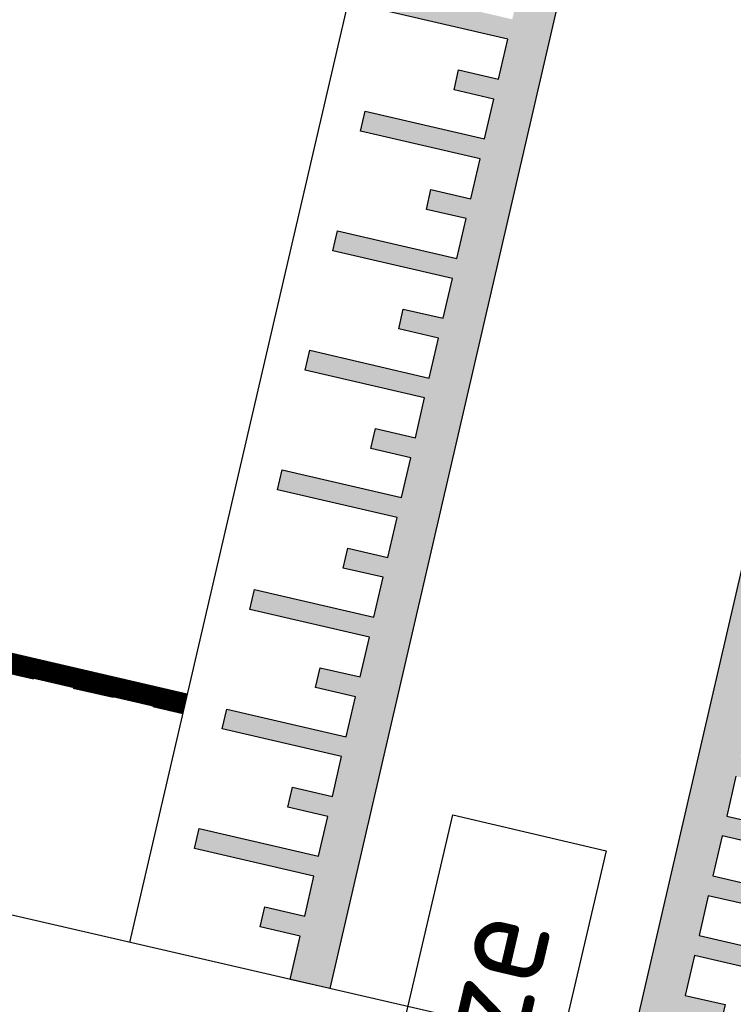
# Model space of a CAD drawing. Header units: metres. Extents: x 116958 to 118326, y 475500 to 477904.
# Tile 833 of 1001: x 117658.34 to 117661.83, y 476734.82 to 476739.63. Entities that reach past the tile are written whole.
import ezdxf

# ---------------------------------------------------------------- set-up
doc = ezdxf.new("R2010")
doc.units = ezdxf.units.M
doc.header["$LTSCALE"] = 0.2
doc.linetypes.add('200-1-1', pattern=[10, 5, -5])
doc.linetypes.add('MATGRENS', pattern=[2, 1, -1])
for name, color, linetype in [('N-WE-IE-MEUBILAIR_WEGMEUBILAIR_VERKEERSBORD-G', 7, 'Continuous'), ('N-WE-VH-DREMPEL_ASFALT-S', 3, 'Continuous'), ('N-WE-VH-MATERIAALGRENS-G', 251, 'MATGRENS'), ('N-WE-VH-VERHARDING_KANT_ASFALT-G', 251, 'Continuous'), ('N-WE-VW-MARKERING_LANGS_STREEP_100_100_010-G', 1, '200-1-1')]:
    doc.layers.add(name, color=color, linetype=linetype)
doc.styles.get("Standard").update_dxf_attribs({"font": 'isocp.shx'})

msp = doc.modelspace()

# ---------------------------------------------------------------- hatches: boundary and pattern name
at = {"layer": 'N-WE-VH-DREMPEL_ASFALT-S'}
for points in [[(117660.4586, 476738.3657), (117660.4135, 476738.1709), (117660.2186, 476738.216), (117660.1961, 476738.1186), (117660.3909, 476738.0735), (117660.3458, 476737.8786), (117659.7613, 476738.014), (117659.7387, 476737.9165), (117660.3232, 476737.7812), (117660.2781, 476737.5864), (117660.0833, 476737.6315), (117660.0607, 476737.534), (117660.2556, 476737.4889), (117660.2105, 476737.2941), (117659.6259, 476737.4294), (117659.6034, 476737.332), (117660.1879, 476737.1967), (117660.1428, 476737.0018), (117659.9479, 476737.0469), (117659.9254, 476736.9495), (117660.1202, 476736.9044), (117660.0751, 476736.7096), (117659.4906, 476736.8449), (117659.468, 476736.7475), (117660.0526, 476736.6121), (117660.0075, 476736.4173), (117659.8126, 476736.4624), (117659.7901, 476736.365), (117659.9849, 476736.3199), (117659.9398, 476736.125), (117659.3553, 476736.2603), (117659.3327, 476736.1629), (117659.9172, 476736.0276), (117659.8721, 476735.8327), (117659.6773, 476735.8779), (117659.6547, 476735.7804), (117659.8496, 476735.7353), (117659.8045, 476735.5405), (117659.2199, 476735.6758), (117659.1974, 476735.5784), (117659.7819, 476735.4431), (117659.7368, 476735.2482), (117659.5419, 476735.2933), (117659.5194, 476735.1959), (117659.7142, 476735.1508), (117659.6651, 476734.9386), (117659.86, 476734.8935), (117661.3567, 476741.3582), (117661.1853, 476741.5048), (117661.1578, 476741.3859), (117660.5733, 476741.5212), (117660.5507, 476741.4238), (117661.1352, 476741.2884), (117661.0901, 476741.0936), (117660.8953, 476741.1387), (117660.8727, 476741.0413), (117661.0676, 476740.9962), (117661.0225, 476740.8013), (117660.4379, 476740.9367), (117660.4154, 476740.8392), (117660.9999, 476740.7039), (117660.9548, 476740.509), (117660.76, 476740.5542), (117660.7374, 476740.4567), (117660.9322, 476740.4116), (117660.8871, 476740.2168), (117660.3026, 476740.3521), (117660.28, 476740.2547), (117660.8646, 476740.1194), (117660.8195, 476739.9245), (117660.6246, 476739.9696), (117660.6021, 476739.8722), (117660.7969, 476739.8271), (117660.7518, 476739.6322), (117660.1673, 476739.7676), (117660.1447, 476739.6702), (117660.7292, 476739.5348), (117660.6841, 476739.34), (117660.4893, 476739.3851), (117660.4667, 476739.2877), (117660.6616, 476739.2425), (117660.6165, 476739.0477), (117660.0319, 476739.183), (117660.0094, 476739.0856), (117660.5939, 476738.9503), (117660.5488, 476738.7554), (117660.3539, 476738.8005), (117660.3314, 476738.7031), (117660.5262, 476738.658), (117660.4811, 476738.4632), (117659.8966, 476738.5985), (117659.874, 476738.5011)], [(117661.3216, 476734.5565), (117662.6422, 476740.2606), (117662.8152, 476740.1211), (117662.7477, 476739.8293), (117663.3322, 476739.6939), (117663.3097, 476739.5965), (117662.7251, 476739.7318), (117662.68, 476739.537), (117662.8748, 476739.4919), (117662.8523, 476739.3945), (117662.6574, 476739.4396), (117662.6123, 476739.2447), (117663.1969, 476739.1094), (117663.1743, 476739.012), (117662.5898, 476739.1473), (117662.5447, 476738.9524), (117662.7395, 476738.9073), (117662.717, 476738.8099), (117662.5221, 476738.855), (117662.477, 476738.6602), (117663.0615, 476738.5248), (117663.039, 476738.4274), (117662.4544, 476738.5628), (117662.4093, 476738.3679), (117662.6042, 476738.3228), (117662.5816, 476738.2254), (117662.3868, 476738.2705), (117662.3417, 476738.0756), (117662.9262, 476737.9403), (117662.9036, 476737.8429), (117662.3191, 476737.9782), (117662.274, 476737.7834), (117662.4688, 476737.7383), (117662.4463, 476737.6408), (117662.2514, 476737.6859), (117662.2063, 476737.4911), (117662.7909, 476737.3558), (117662.7683, 476737.2583), (117662.1838, 476737.3937), (117662.1387, 476737.1988), (117662.3335, 476737.1537), (117662.311, 476737.0563), (117662.1161, 476737.1014), (117662.071, 476736.9066), (117662.6555, 476736.7712), (117662.633, 476736.6738), (117662.0484, 476736.8091), (117662.0033, 476736.6143), (117662.1982, 476736.5692), (117662.1756, 476736.4718), (117661.9808, 476736.5169), (117661.9357, 476736.322), (117662.5202, 476736.1867), (117662.4976, 476736.0893), (117661.9131, 476736.2246), (117661.868, 476736.0298), (117662.0628, 476735.9846), (117662.0403, 476735.8872), (117661.8454, 476735.9323), (117661.8003, 476735.7375), (117662.3849, 476735.6022), (117662.3623, 476735.5047), (117661.7778, 476735.6401), (117661.7327, 476735.4452), (117661.9275, 476735.4001), (117661.9049, 476735.3027), (117661.7101, 476735.3478), (117661.665, 476735.153), (117662.2495, 476735.0176), (117662.227, 476734.9202), (117661.6424, 476735.0555), (117661.5973, 476734.8607), (117661.7922, 476734.8156), (117661.7696, 476734.7181), (117661.5748, 476734.7633), (117661.5165, 476734.5114)]]:
    msp.add_hatch(color=8, dxfattribs=at).paths.add_polyline_path(points)

# ---------------------------------------------------------------- linework, layer by layer
at = {"layer": 'N-WE-IE-MEUBILAIR_WEGMEUBILAIR_VERKEERSBORD-G'}
msp.add_lwpolyline([(117659.8756, 476733.2426), (117660.4606, 476735.7438), (117661.2103, 476735.5676), (117660.6253, 476733.0665)], close=True, dxfattribs=at)
at = {"layer": 'N-WE-VH-DREMPEL_ASFALT-S', "flags": 128}
for points in [[(117660.4999, 476742.0911), (117658.8804, 476735.1194)], [(117661.3567, 476741.3582), (117659.86, 476734.8935), (117659.6651, 476734.9386), (117659.7142, 476735.1508), (117659.5194, 476735.1959), (117659.5419, 476735.2933), (117659.7368, 476735.2482), (117659.7819, 476735.4431), (117659.1974, 476735.5784), (117659.2199, 476735.6758), (117659.8045, 476735.5405), (117659.8496, 476735.7353), (117659.6547, 476735.7804), (117659.6773, 476735.8779), (117659.8721, 476735.8327), (117659.9172, 476736.0276), (117659.3327, 476736.1629), (117659.3553, 476736.2603), (117659.9398, 476736.125), (117659.9849, 476736.3199), (117659.7901, 476736.365), (117659.8126, 476736.4624), (117660.0075, 476736.4173), (117660.0526, 476736.6121), (117659.468, 476736.7475), (117659.4906, 476736.8449), (117660.0751, 476736.7096), (117660.1202, 476736.9044), (117659.9254, 476736.9495), (117659.9479, 476737.0469), (117660.1428, 476737.0018), (117660.1879, 476737.1967), (117659.6034, 476737.332), (117659.6259, 476737.4294), (117660.2105, 476737.2941), (117660.2556, 476737.4889), (117660.0607, 476737.534), (117660.0833, 476737.6315), (117660.2781, 476737.5864), (117660.3232, 476737.7812), (117659.7387, 476737.9165), (117659.7613, 476738.014), (117660.3458, 476737.8786), (117660.3909, 476738.0735), (117660.1961, 476738.1186), (117660.2186, 476738.216), (117660.4135, 476738.1709), (117660.4586, 476738.3657), (117659.874, 476738.5011), (117659.8966, 476738.5985), (117660.4811, 476738.4632), (117660.5262, 476738.658), (117660.3314, 476738.7031), (117660.3539, 476738.8005), (117660.5488, 476738.7554), (117660.5939, 476738.9503), (117660.0094, 476739.0856), (117660.0319, 476739.183), (117660.6165, 476739.0477), (117660.6616, 476739.2425), (117660.4667, 476739.2877), (117660.4893, 476739.3851), (117660.6841, 476739.34), (117660.7292, 476739.5348), (117660.1447, 476739.6702)], [(117662.227, 476734.9202), (117661.6424, 476735.0555), (117661.5973, 476734.8607), (117661.7922, 476734.8156), (117661.7696, 476734.7181), (117661.5748, 476734.7633), (117661.5165, 476734.5114), (117661.3216, 476734.5565), (117662.6422, 476740.2606)], [(117661.8454, 476735.9323), (117661.8003, 476735.7375), (117662.3849, 476735.6022)], [(117662.3623, 476735.5047), (117661.7778, 476735.6401), (117661.7327, 476735.4452), (117661.9275, 476735.4001)], [(117661.9049, 476735.3027), (117661.7101, 476735.3478), (117661.665, 476735.153), (117662.2495, 476735.0176)]]:
    msp.add_lwpolyline(points, dxfattribs=at)
at = {"layer": 'N-WE-VH-MATERIAALGRENS-G'}
msp.add_line((117656.6568, 476736.8158), (117659.1404, 476736.2388), dxfattribs=at)
at = {"layer": 'N-WE-VH-VERHARDING_KANT_ASFALT-G', "flags": 128}
msp.add_lwpolyline([(117665.7085, 476733.5449), (117656.1977, 476735.738, 0.127031), (117653.1984, 476735.6597), (117652.8123, 476735.5492, -0.127031), (117645.3141, 476735.3536), (117636.4796, 476737.3907), (117628.3558, 476739.2639)], format="xyb", dxfattribs=at)
at = {"layer": 'N-WE-VW-MARKERING_LANGS_STREEP_100_100_010-G', "const_width": 0.1, "flags": 128}
msp.add_lwpolyline([(117659.1517, 476736.2875), (117656.6681, 476736.8645, 0.097672), (117652.7993, 476736.9581, -0.099616), (117646.489, 476737.1351)], format="xyb", dxfattribs=at)

# ---------------------------------------------------------------- texts
at = {"layer": 'N-WE-IE-MEUBILAIR_WEGMEUBILAIR_VERKEERSBORD-G'}
msp.add_text('E201-ze', height=0.5, rotation=76.8394, dxfattribs=at).set_placement((117660.4698, 476733.1613))

doc.saveas('drawing.dxf')
